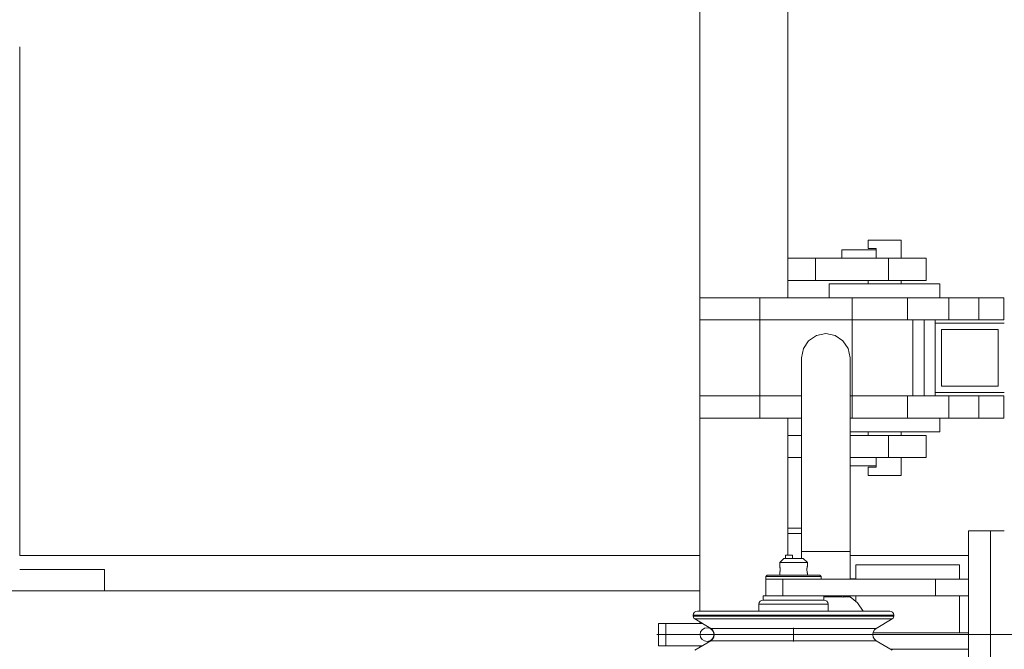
# Model space of a CAD drawing. Header units: millimetres. Extents: x 53746 to 116821, y -810352 to -765802.
# Tile 310 of 347: x 93926 to 94638, y -772555 to -772100. Entities that reach past the tile are written whole.
import ezdxf

# ---------------------------------------------------------------- set-up
doc = ezdxf.new("R2010")
doc.units = ezdxf.units.MM
doc.header["$MEASUREMENT"] = 0
doc.linetypes.add('DGN Style 3', pattern=[2002.806, 1430.575714, -572.230286])
doc.linetypes.add('DGN Style 4', pattern=[2290.351719, 1144.460571, -572.230286, 1.430576, -572.230286])
for name, color, linetype, lineweight in [('Main Cradle Rails', 7, 'Continuous', 0), ('Side Cradle Stbd', 7, 'Continuous', 0), ('Side Cradle Tower', 7, 'Continuous', 0), ('Side Cradle Tower Platform', 7, 'Continuous', 0), ('Side Slip Rails', 7, 'Continuous', 0)]:
    doc.layers.add(name, color=color, linetype=linetype, lineweight=lineweight)

# ---------------------------------------------------------------- blocks, each defined once
blk = doc.blocks.new('*U57')
at = {"layer": 'Side Cradle Stbd', "color": 7, "linetype": 'Continuous', "lineweight": 0}
for p, q in [((9134.77, 15589.32), (8643.27, 15589.32)), ((9328.77, 15589.32), (9243.27, 15589.32)), ((8704.44, 15579.32), (8643.27, 15579.32)), ((8704.44, 15564.01), (8704.44, 15579.32))]:
    blk.add_line(p, q, dxfattribs=at)
at = {"layer": 'Side Cradle Tower', "color": 7, "linetype": 'Continuous', "lineweight": 0}
for p, q in [((9247.4, 15582.64), (9247.4, 15572.26)), ((9322.4, 15582.64), (9322.4, 15572.26)), ((9243.27, 15572.64), (9247.4, 15572.64)), ((9247.4, 15560.26), (9247.4, 15556.3)), ((9322.4, 15560.26), (9322.4, 15533.64)), ((9259.94, 15533.64), (9328.77, 15533.64)), ((9272.57, 15521.64), (9328.77, 15521.64))]:
    blk.add_line(p, q, dxfattribs=at)
at = {"layer": 'Side Cradle Tower', "color": 7, "linetype": 'Continuous', "lineweight": 0, "flags": 128}
blk.add_lwpolyline([(9247.4, 15582.64), (9247.4, 15582.64), (9322.4, 15582.64), (9322.4, 15582.64)], dxfattribs=at)
at = {"layer": 'Side Cradle Tower Platform', "color": 7, "linetype": 'Continuous', "lineweight": 0}
for p, q in [((9198.27, 16211.26), (9198.27, 15775.76)), ((9134.77, 15775.76), (9134.77, 16155.26)), ((9263.67, 15817.26), (9259.78, 15817.26)), ((9262.27, 15810.26), (9237.27, 15810.26)), ((9237.27, 15810.26), (9237.27, 15804.26)), ((9259.78, 15811.26), (9262.27, 15811.26)), ((9262.27, 15811.26), (9262.27, 15810.26)), ((9262.27, 15810.26), (9262.27, 15804.26)), ((9198.27, 15804.26), (9218.27, 15804.26)), ((9218.27, 15804.26), (9271.17, 15804.26)), ((9218.27, 15788.26), (9218.27, 15804.26)), ((9271.17, 15804.26), (9271.17, 15788.26)), ((9218.27, 15788.26), (9198.27, 15788.26)), ((9271.17, 15788.26), (9218.27, 15788.26)), ((9256.27, 15788.26), (9256.27, 15785.76)), ((9281.73, 15788.26), (9271.17, 15788.26)), ((9280.27, 15788.26), (9280.27, 15785.76)), ((9283.57, 15785.76), (9268.27, 15785.76)), ((9134.77, 15775.76), (9178.07, 15775.76)), ((9134.77, 15775.76), (9134.77, 15759.76)), ((9178.07, 15775.76), (9244.77, 15775.76)), ((9178.07, 15775.76), (9178.07, 15759.76)), ((9284.77, 15775.76), (9244.77, 15775.76)), ((9244.77, 15775.76), (9244.77, 15759.76)), ((9314.77, 15775.76), (9284.77, 15775.76)), ((9284.77, 15759.76), (9284.77, 15775.76)), ((9314.77, 15775.76), (9314.77, 15759.76)), ((9336.34, 15775.76), (9314.77, 15775.76)), ((9336.34, 15775.76), (9336.34, 15759.76)), ((9344.67, 15775.76), (9336.34, 15775.76)), ((9178.07, 15759.76), (9134.77, 15759.76)), ((9134.77, 15704.76), (9134.77, 15759.76)), ((9178.07, 15704.76), (9178.07, 15759.76)), ((9178.07, 15759.76), (9244.77, 15759.76)), ((9244.77, 15759.76), (9284.77, 15759.76)), ((9244.77, 15759.76), (9244.77, 15704.76)), ((9284.77, 15759.76), (9314.77, 15759.76)), ((9288.77, 15759.76), (9288.77, 15704.76)), ((9296.77, 15759.76), (9296.77, 15704.76)), ((9304.77, 15759.76), (9304.77, 15757.26)), ((9314.77, 15759.76), (9336.34, 15759.76)), ((9336.34, 15759.76), (9344.67, 15759.76)), ((9304.77, 15707.26), (9304.77, 15757.26)), ((9304.77, 15757.26), (9354.77, 15757.26)), ((9309.27, 15752.76), (9350.27, 15752.76)), ((9309.27, 15711.76), (9309.27, 15752.76)), ((9350.27, 15752.76), (9350.27, 15711.76)), ((9350.27, 15711.76), (9309.27, 15711.76)), ((9178.07, 15704.76), (9134.77, 15704.76)), ((9134.77, 15688.76), (9134.77, 15704.76)), ((9208.27, 15704.76), (9178.07, 15704.76)), ((9178.07, 15688.76), (9178.07, 15704.76)), ((9244.77, 15704.76), (9243.27, 15704.76)), ((9284.77, 15704.76), (9244.77, 15704.76)), ((9244.77, 15704.76), (9244.77, 15688.76)), ((9296.77, 15704.76), (9284.77, 15704.76)), ((9284.77, 15688.76), (9284.77, 15704.76)), ((9304.77, 15704.76), (9296.77, 15704.76)), ((9354.77, 15707.26), (9304.77, 15707.26)), ((9304.77, 15707.26), (9304.77, 15704.76)), ((9314.77, 15704.76), (9304.77, 15704.76)), ((9336.34, 15704.76), (9314.77, 15704.76)), ((9314.77, 15704.76), (9314.77, 15688.76)), ((9344.67, 15704.76), (9336.34, 15704.76)), ((9336.34, 15704.76), (9336.34, 15688.76)), ((9134.77, 15688.76), (9178.07, 15688.76)), ((9134.77, 15549.29), (9134.77, 15688.76)), ((9178.07, 15688.76), (9208.27, 15688.76)), ((9198.27, 15688.76), (9198.27, 15589.76)), ((9243.27, 15688.76), (9244.77, 15688.76)), ((9244.77, 15688.76), (9284.77, 15688.76)), ((9284.77, 15688.76), (9314.77, 15688.76)), ((9314.77, 15688.76), (9336.34, 15688.76)), ((9208.27, 15676.26), (9198.27, 15676.26)), ((9271.17, 15676.26), (9243.27, 15676.26)), ((9256.27, 15678.76), (9256.27, 15676.26)), ((9283.57, 15678.76), (9268.27, 15678.76)), ((9281.73, 15676.26), (9271.17, 15676.26)), ((9271.17, 15660.26), (9271.17, 15676.26)), ((9280.27, 15678.76), (9280.27, 15676.26)), ((9198.27, 15660.26), (9208.27, 15660.26)), ((9243.27, 15660.26), (9271.17, 15660.26)), ((9262.27, 15654.26), (9262.27, 15660.26)), ((9262.27, 15654.26), (9243.27, 15654.26)), ((9262.27, 15654.26), (9262.27, 15653.26)), ((9276.75, 15647.26), (9272.86, 15647.26)), ((9198.27, 15609.26), (9208.27, 15609.26)), ((9198.27, 15605.26), (9208.27, 15605.26)), ((9344.77, 15607.26), (9328.77, 15607.26)), ((9328.77, 15457.26), (9328.77, 15607.26)), ((9344.77, 15607.26), (9344.77, 15457.26)), ((9354.77, 15607.26), (9344.77, 15607.26)), ((9196.77, 15589.76), (9196.77, 15587.26)), ((9201.77, 15589.76), (9196.77, 15589.76)), ((9201.77, 15589.76), (9201.77, 15587.26)), ((9195.45, 15587.26), (9195.98, 15587.26)), ((9209.52, 15584.26), (9211.69, 15584.26)), ((9211.69, 15584.26), (9212.45, 15584.26)), ((9195.18, 15575.26), (9189.02, 15575.26)), ((9192.45, 15575.26), (9192.45, 15576.67)), ((9192.48, 15576.87), (9192.5, 15576.96)), ((9192.5, 15581.56), (9192.54, 15581.37)), ((9192.54, 15581.35), (9192.59, 15581.14)), ((9192.61, 15577.49), (9192.56, 15577.26)), ((9192.65, 15577.72), (9192.62, 15577.55)), ((9192.65, 15580.78), (9192.68, 15580.58)), ((9192.7, 15578.14), (9192.67, 15577.89)), ((9192.74, 15580.04), (9192.75, 15579.83)), ((9192.76, 15578.92), (9192.75, 15578.66)), ((9192.76, 15579.66), (9192.76, 15579.39)), ((9192.77, 15579.2), (9192.77, 15579.09)), ((9212.15, 15579.77), (9212.14, 15579.49)), ((9212.14, 15578.92), (9212.15, 15578.65)), ((9212.17, 15580.11), (9212.15, 15579.89)), ((9212.22, 15580.57), (9212.19, 15580.3)), ((9212.2, 15578.15), (9212.23, 15577.88)), ((9212.26, 15580.83), (9212.23, 15580.65)), ((9212.26, 15577.72), (9212.28, 15577.56)), ((9212.37, 15581.41), (9212.33, 15581.24)), ((9212.44, 15576.81), (9212.41, 15576.94)), ((9212.45, 15575.26), (9212.45, 15576.67)), ((9182.45, 15560.26), (9182.45, 15572.26)), ((9194.68, 15572.26), (9194.68, 15560.26)), ((9305.06, 15572.26), (9305.06, 15560.26)), ((9134.77, 15564.01), (3073.83, 15564.01)), ((9179.35, 15554.26), (9177.45, 15554.26)), ((9243.27, 15560.26), (9243.27, 15559.57)), ((9135.47, 15546.29), (9129.95, 15546.29)), ((9151.18, 15546.29), (9135.47, 15546.29)), ((9174.71, 15546.29), (9151.19, 15546.29)), ((9274.95, 15546.29), (9269.43, 15546.29)), ((9104.95, 15540.26), (9110.09, 15540.26)), ((9104.95, 15524.26), (9104.95, 15540.26)), ((9110.09, 15540.26), (9110.09, 15524.26)), ((9135.47, 15545.71), (9129.95, 15545.71)), ((9136.6, 15543.56), (9131.18, 15543.56)), ((9134.77, 15540.26), (9134.77, 15541.43)), ((9151.18, 15545.71), (9135.47, 15545.71)), ((9152.05, 15543.56), (9136.6, 15543.56)), ((9202.45, 15545.71), (9174.71, 15545.71)), ((9230.19, 15545.71), (9202.45, 15545.71)), ((9253.71, 15545.71), (9230.2, 15545.71)), ((9274.95, 15545.71), (9269.43, 15545.71)), ((9147.18, 15536.78), (9142.63, 15536.78)), ((9202.45, 15527.26), (9202.45, 15537.26)), ((9262.27, 15536.78), (9257.72, 15536.78)), ((9142.63, 15527.74), (9147.18, 15527.74)), ((9110.09, 15524.26), (9104.95, 15524.26)), ((9113.14, 15524.26), (9110.09, 15524.26)), ((9134.77, 15523.09), (9134.77, 15524.26))]:
    blk.add_line(p, q, dxfattribs=at)
at = {"layer": 'Side Cradle Tower Platform', "color": 7, "linetype": 'DGN Style 4', "lineweight": 0}
blk.add_line((9103.71, 15532.26), (9145.2, 15532.26), dxfattribs=at)
at = {"layer": 'Side Cradle Tower Platform', "color": 7, "linetype": 'DGN Style 3', "lineweight": 0}
for q in [(9139.95, 15532.26), (9390.57, 15532.26)]:
    blk.add_line((9158.26, 15532.26), q, dxfattribs=at)
at = {"layer": 'Side Cradle Tower Platform', "color": 7, "linetype": 'Continuous', "lineweight": 0, "flags": 128}
for points in [[(9259.78, 15817.26), (9257.18, 15817.26), (9256.27, 15817.26), (9256.27, 15811.26), (9257.18, 15811.26), (9259.78, 15811.26)], [(9263.67, 15817.26), (9268.27, 15817.26), (9272.86, 15817.26), (9276.75, 15817.26), (9279.35, 15817.26), (9280.27, 15817.26), (9280.27, 15804.26)], [(9271.17, 15804.26), (9281.73, 15804.26), (9290.48, 15804.26), (9296.25, 15804.26), (9298.27, 15804.26), (9298.27, 15788.26), (9296.25, 15788.26), (9290.48, 15788.26), (9281.73, 15788.26)], [(9228.27, 15775.76), (9228.27, 15785.76), (9231.31, 15785.76), (9239.98, 15785.76), (9252.96, 15785.76), (9268.27, 15785.76)], [(9283.57, 15785.76), (9296.55, 15785.76), (9305.22, 15785.76), (9308.27, 15785.76), (9308.27, 15775.76)], [(9344.67, 15775.76), (9350.96, 15775.76), (9354.33, 15775.76), (9354.33, 15759.76), (9350.96, 15759.76), (9344.67, 15759.76)], [(9354.33, 15775.76), (9354.45, 15775.76), (9354.45, 15759.76), (9354.33, 15759.76)], [(9208.27, 15592.28), (9208.27, 15628.49), (9208.27, 15662.26), (9208.27, 15691.25), (9208.27, 15713.5), (9208.27, 15727.49), (9208.27, 15732.26), (9209.6, 15738.96), (9213.39, 15744.63), (9219.07, 15748.43), (9225.77, 15749.76), (9232.46, 15748.43), (9238.14, 15744.63), (9241.93, 15738.96)], [(9241.93, 15738.96), (9243.27, 15732.26), (9243.27, 15727.49), (9243.27, 15713.5), (9243.27, 15691.25), (9243.27, 15662.26), (9243.27, 15628.49), (9243.27, 15592.26), (9241.93, 15592.26), (9238.14, 15592.26), (9232.46, 15592.26), (9225.77, 15592.26), (9219.07, 15592.26), (9213.39, 15592.26), (9209.6, 15592.26), (9208.27, 15592.26), (9208.27, 15592.27)], [(9344.67, 15704.76), (9350.96, 15704.76), (9354.33, 15704.76), (9354.33, 15688.76), (9350.96, 15688.76), (9344.67, 15688.76), (9336.34, 15688.76)], [(9354.33, 15704.76), (9354.45, 15704.76), (9354.45, 15688.76), (9354.33, 15688.76)], [(9308.27, 15688.76), (9308.27, 15678.76), (9305.22, 15678.76), (9296.55, 15678.76), (9283.57, 15678.76)], [(9268.27, 15678.76), (9252.96, 15678.76), (9243.27, 15678.76)], [(9281.73, 15676.26), (9290.48, 15676.26), (9296.25, 15676.26), (9298.27, 15676.26), (9298.27, 15660.26), (9296.25, 15660.26), (9290.48, 15660.26), (9281.73, 15660.26), (9271.17, 15660.26)], [(9280.27, 15660.26), (9280.27, 15647.26), (9279.35, 15647.26), (9276.75, 15647.26)], [(9272.86, 15647.26), (9268.27, 15647.26), (9263.67, 15647.26), (9259.78, 15647.26), (9257.18, 15647.26), (9256.27, 15647.26), (9256.27, 15653.26), (9257.18, 15653.26), (9259.78, 15653.26), (9262.27, 15653.26)], [(9208.27, 15587.26), (9208.27, 15592.26), (9209.6, 15592.26), (9213.39, 15592.26), (9219.07, 15592.26), (9225.77, 15592.26), (9232.46, 15592.26), (9238.14, 15592.26), (9241.93, 15592.26), (9243.27, 15592.26), (9243.27, 15572.26)], [(9195.45, 15587.26), (9192.45, 15584.26), (9192.45, 15581.76), (9192.45, 15581.76)], [(9192.45, 15584.26), (9193.21, 15584.26), (9195.38, 15584.26), (9198.62, 15584.26), (9202.45, 15584.26), (9206.28, 15584.26), (9209.52, 15584.26)], [(9195.98, 15587.26), (9197.5, 15587.26), (9199.77, 15587.26), (9202.45, 15587.26), (9205.13, 15587.26), (9207.4, 15587.26), (9208.92, 15587.26), (9209.45, 15587.26), (9212.45, 15584.26), (9212.45, 15581.76), (9212.45, 15581.76)], [(9182.45, 15572.26), (9182.45, 15572.26), (9182.45, 15574.26), (9183.45, 15575.26), (9184.9, 15575.26), (9189.02, 15575.26)], [(9192.45, 15581.75), (9192.45, 15581.75), (9192.45, 15581.76), (9192.47, 15581.69), (9192.5, 15581.57), (9192.5, 15581.57), (9192.5, 15581.57)], [(9192.45, 15581.75), (9192.45, 15581.75), (9192.45, 15581.75), (9192.45, 15581.75), (9192.47, 15581.66), (9192.5, 15581.56), (9192.5, 15581.53), (9192.55, 15581.31), (9192.6, 15581.08), (9192.61, 15581.02), (9192.66, 15580.73), (9192.7, 15580.41), (9192.72, 15580.21), (9192.74, 15579.99), (9192.76, 15579.6), (9192.77, 15579.26), (9192.77, 15579.16), (9192.76, 15578.77), (9192.72, 15578.34), (9192.72, 15578.3), (9192.69, 15578.01), (9192.63, 15577.64), (9192.61, 15577.5), (9192.59, 15577.37), (9192.53, 15577.11), (9192.5, 15576.95), (9192.49, 15576.94), (9192.46, 15576.81), (9192.45, 15576.76), (9192.46, 15575.26)], [(9192.45, 15576.76), (9192.45, 15576.77), (9192.45, 15576.77), (9192.46, 15576.78), (9192.48, 15576.87)], [(9192.45, 15576.76), (9192.45, 15576.76), (9192.45, 15576.77), (9192.45, 15576.77)], [(9192.55, 15577.18), (9192.52, 15577.03), (9192.5, 15576.96)], [(9192.59, 15581.12), (9192.61, 15581.02), (9192.63, 15580.88)], [(9192.69, 15580.46), (9192.72, 15580.21), (9192.72, 15580.2)], [(9192.73, 15578.46), (9192.72, 15578.31), (9192.71, 15578.25)], [(9195.18, 15575.26), (9202.45, 15575.26), (9209.72, 15575.26), (9215.89, 15575.26), (9220, 15575.26), (9221.45, 15575.26), (9222.45, 15574.26), (9222.45, 15572.26)], [(9212.41, 15576.94), (9212.41, 15576.94), (9212.4, 15576.95), (9212.37, 15577.09), (9212.32, 15577.36), (9212.29, 15577.5), (9212.27, 15577.62), (9212.22, 15577.99), (9212.18, 15578.3), (9212.18, 15578.34), (9212.15, 15578.77), (9212.13, 15579.17), (9212.13, 15579.26), (9212.14, 15579.61), (9212.16, 15579.98), (9212.18, 15580.21), (9212.2, 15580.4), (9212.24, 15580.71), (9212.29, 15581.03), (9212.3, 15581.06), (9212.34, 15581.3), (9212.39, 15581.52), (9212.4, 15581.56), (9212.43, 15581.66), (9212.45, 15581.75), (9212.45, 15581.76), (9212.44, 15581.72), (9212.42, 15581.62), (9212.42, 15581.62)], [(9212.13, 15579.29), (9212.13, 15579.26), (9212.14, 15579.07)], [(9212.17, 15578.45), (9212.18, 15578.3), (9212.18, 15578.27)], [(9212.33, 15581.22), (9212.29, 15581.02), (9212.28, 15580.98)], [(9212.29, 15577.51), (9212.29, 15577.5), (9212.34, 15577.27)], [(9212.35, 15577.19), (9212.38, 15577.04), (9212.4, 15576.96), (9212.42, 15576.87), (9212.44, 15576.78), (9212.45, 15576.77), (9212.45, 15576.77)], [(9212.42, 15581.62), (9212.42, 15581.62), (9212.4, 15581.56), (9212.38, 15581.46)], [(9212.44, 15575.26), (9212.45, 15576.76), (9212.44, 15576.81)], [(9212.45, 15576.77), (9212.45, 15576.77), (9212.45, 15576.77), (9212.45, 15576.76), (9212.45, 15576.76)], [(9222.45, 15574.26), (9220.93, 15574.26), (9216.59, 15574.26), (9210.1, 15574.26), (9202.45, 15574.26), (9194.8, 15574.26), (9188.31, 15574.26), (9183.97, 15574.26), (9182.45, 15574.26)], [(9182.45, 15572.26), (9183.96, 15572.26), (9183.97, 15572.26)], [(9185.4, 15572.26), (9183.97, 15572.26), (9183.97, 15572.26)], [(9185.4, 15572.26), (9188.25, 15572.26), (9188.28, 15572.26)], [(9190.86, 15572.26), (9188.31, 15572.26), (9188.28, 15572.26)], [(9190.86, 15572.26), (9194.68, 15572.26), (9305.06, 15572.26), (9328.77, 15572.26)], [(9177.45, 15549.29), (9177.45, 15554.26), (9177.68, 15555.41), (9178.33, 15556.38), (9179.3, 15557.03), (9180.45, 15557.26), (9182.13, 15557.26), (9186.89, 15557.26), (9186.89, 15557.26)], [(9227.45, 15554.26), (9225.55, 15554.26), (9220.13, 15554.26), (9212.02, 15554.26), (9202.45, 15554.26), (9192.88, 15554.26), (9184.77, 15554.26), (9179.35, 15554.26)], [(9182.13, 15557.26), (9180.45, 15557.26), (9180.45, 15560.26), (9182.13, 15560.26), (9186.89, 15560.26), (9194.03, 15560.26), (9202.45, 15560.26), (9202.92, 15560.26)], [(9224.45, 15560.26), (9224.45, 15557.26), (9222.78, 15557.26), (9218.01, 15557.26), (9210.87, 15557.26), (9202.45, 15557.26), (9194.03, 15557.26), (9186.89, 15557.26), (9182.13, 15557.26)], [(9186.89, 15557.26), (9194.03, 15557.26), (9202.45, 15557.26), (9210.87, 15557.26), (9218.01, 15557.26), (9222.78, 15557.26), (9224.45, 15557.26), (9225.6, 15557.03), (9226.57, 15556.38), (9227.22, 15555.41), (9227.45, 15554.26), (9227.45, 15549.29)], [(9202.92, 15560.26), (9305.06, 15560.26), (9328.77, 15560.26)], [(9224.45, 15559.57), (9225.77, 15559.57), (9226.11, 15559.56), (9226.28, 15559.55), (9232.42, 15559.55), (9232.46, 15559.54), (9232.76, 15559.54), (9237.09, 15559.54), (9237.09, 15559.54), (9237.44, 15559.49), (9238.05, 15559.4), (9238.14, 15559.4), (9238.34, 15559.56), (9238.34, 15559.57), (9241.83, 15559.57), (9241.93, 15559.51), (9242, 15559.54), (9242.07, 15559.57), (9243.27, 15559.57), (9243.27, 15559.57)], [(9252.73, 15549.29), (9248.75, 15555.24), (9243.27, 15559.57)], [(9144, 15528.92), (9142.63, 15527.74), (9131.18, 15520.96)], [(9273.72, 15520.96), (9262.27, 15527.74), (9260.9, 15528.92), (9260.01, 15530.48), (9259.7, 15532.26), (9260.01, 15534.04), (9260.9, 15535.6), (9262.27, 15536.78), (9273.72, 15543.56), (9274.38, 15544.12), (9274.8, 15544.86), (9274.95, 15545.71), (9274.95, 15546.29), (9274.72, 15547.43), (9274.07, 15548.41), (9273.1, 15549.06), (9271.95, 15549.29), (9266.66, 15549.29), (9251.59, 15549.29), (9229.05, 15549.29), (9202.45, 15549.29), (9175.85, 15549.29), (9153.31, 15549.29), (9138.24, 15549.29), (9132.95, 15549.29), (9131.8, 15549.06), (9130.83, 15548.41), (9130.18, 15547.43), (9129.95, 15546.29), (9129.95, 15545.71), (9130.1, 15544.86), (9130.52, 15544.12), (9131.18, 15543.56), (9142.63, 15536.78), (9144, 15535.6), (9144.89, 15534.04), (9145.2, 15532.26), (9144.89, 15530.48), (9144, 15528.92)], [(9202.45, 15546.29), (9202.45, 15546.29), (9174.71, 15546.29)], [(9230.2, 15546.29), (9230.2, 15546.29), (9202.45, 15546.29)], [(9253.72, 15546.29), (9253.72, 15546.29), (9230.2, 15546.29)], [(9269.43, 15546.29), (9269.43, 15546.29), (9253.72, 15546.29)], [(9110.09, 15540.26), (9113.14, 15540.26), (9119.79, 15540.26), (9129.14, 15540.26), (9136.75, 15540.26)], [(9174.7, 15545.71), (9151.19, 15545.71), (9151.18, 15545.71)], [(9175.17, 15543.56), (9152.05, 15543.56), (9152.05, 15543.56)], [(9202.45, 15543.56), (9175.18, 15543.56), (9175.17, 15543.56)], [(9229.72, 15543.56), (9202.45, 15543.56), (9202.45, 15543.56)], [(9273.72, 15543.56), (9268.3, 15543.56), (9252.85, 15543.56), (9229.73, 15543.56), (9229.72, 15543.56)], [(9269.43, 15545.71), (9269.43, 15545.71), (9253.72, 15545.71)], [(9257.72, 15536.78), (9257.72, 15536.78), (9244.75, 15536.78), (9225.34, 15536.78), (9202.45, 15536.78), (9179.56, 15536.78), (9160.15, 15536.78), (9147.18, 15536.78)], [(9147.18, 15527.74), (9147.18, 15527.74), (9160.15, 15527.74), (9179.56, 15527.74), (9202.45, 15527.74), (9225.34, 15527.74), (9244.75, 15527.74), (9257.72, 15527.74), (9262.27, 15527.74)], [(9136.75, 15524.26), (9129.14, 15524.26), (9119.79, 15524.26), (9113.14, 15524.26)]]:
    blk.add_lwpolyline(points, dxfattribs=at)
at = {"layer": 'Side Cradle Tower Platform', "color": 7, "linetype": 'Continuous', "lineweight": 0}
blk.add_arc((9139.95, 15532.26), 5, 0, 359.99999, dxfattribs=at)
at = {"layer": 'Side Slip Rails', "color": 7, "linetype": 'Continuous', "lineweight": 0}
blk.add_line((8643.36, 15956.98), (8643.36, 15589.32), dxfattribs=at)
at = {"layer": 'Side Slip Rails', "color": 7, "linetype": 'Continuous', "lineweight": 0, "flags": 128}
blk.add_lwpolyline([(8643.27, 15956.98), (8643.36, 15956.98), (8643.36, 15956.98)], dxfattribs=at)

msp = doc.modelspace()

# ---------------------------------------------------------------- block references
at = {"layer": 'Main Cradle Rails', "color": 7, "linetype": 'Continuous', "lineweight": 0}
msp.add_blockref('*U57', (85283.05, -788076.95), dxfattribs=at)

doc.saveas('drawing.dxf')
